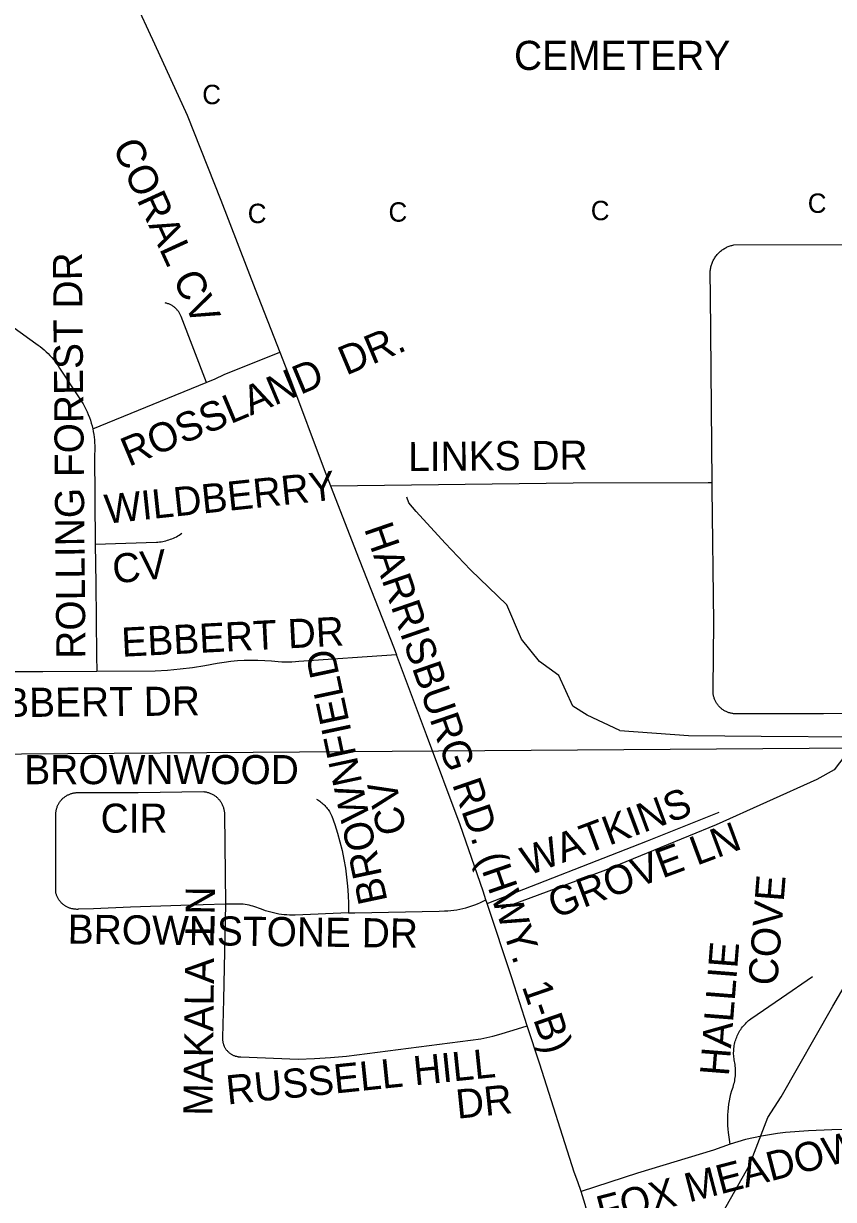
# Model space of a CAD drawing. Extents: x 1670563 to 1761545, y 515755 to 578944.
# Drawn here: x 1700311 to 1702399, y 532470 to 535500 of the extents above; entities that cross this region are included whole.
import ezdxf

# ---------------------------------------------------------------- set-up
doc = ezdxf.new("R2010")
doc.units = 0
for name, color, linetype in [('4_TwnRge', 7, 'Continuous'), ('CEMETERY', 7, 'Continuous'), ('Cross', 7, 'Continuous'), ('SHP_LINE', 7, 'Continuous'), ('STREETCL', 7, 'Continuous'), ('STRNAMES', 7, 'Continuous')]:
    doc.layers.add(name, color=color, linetype=linetype)

msp = doc.modelspace()

# ---------------------------------------------------------------- linework, layer by layer
at = {"layer": '4_TwnRge'}
msp.add_lwpolyline([(1677728, 533231.8), (1683031.7, 533346.7), (1683119.4, 533342.5), (1688238.5, 533490), (1688376.1, 533487.8), (1693684.6, 533590.9), (1698873.3, 533608.2), (1704126.3, 533645.6)], dxfattribs=at)
at = {"layer": 'SHP_LINE'}
for points in [[(1701848, 533678), (1701764, 533718), (1701727, 533741), (1701691, 533820), (1701641, 533856), (1701595, 533914), (1701557, 534002), (1701463, 534092), (1701398, 534161), (1701323, 534243), (1701304, 534265), (1701299, 534280)], [(1701419, 531915), (1701500, 531946), (1701557, 531962), (1701642, 531962), (1701699, 531959), (1701832, 531967), (1701901, 531967), (1701923, 531976), (1701932, 531998), (1701934, 532035), (1701929, 532063), (1701941, 532105), (1702114, 532438), (1702182, 532558), (1702229, 532681), (1702264, 532734), (1702397, 532968), (1702467, 533088), (1702571, 533261), (1702664, 533427), (1702778, 533665), (1702788, 533697), (1702807, 533763), (1702831, 533823)], [(1702455, 533662), (1702428, 533613), (1702400, 533577), (1702356, 533552), (1702096, 533435), (1701811, 533318), (1701542, 533219)], [(1701848, 533678), (1702025, 533665), (1702212, 533664), (1702455, 533662)]]:
    msp.add_lwpolyline(points, dxfattribs=at)
at = {"layer": 'STREETCL'}
for points in [[(1700595.1, 535565.4), (1700648.6, 535447.9), (1700732.7, 535264.1), (1700820.2, 535045.3), (1700908.5, 534815.5), (1700972, 534653.1)], [(1702085.7, 534317.4), (1702082, 534800.8), (1702081, 534855.3), (1702080.9, 534857.8), (1702081, 534860.4), (1702081.2, 534862.9), (1702081.5, 534865.5), (1702081.8, 534868), (1702082.3, 534870.5), (1702082.8, 534873), (1702083.4, 534875.5), (1702084.1, 534877.9), (1702084.8, 534880.4), (1702085.7, 534882.8), (1702086.6, 534885.1), (1702087.7, 534887.5), (1702088.8, 534889.8), (1702090, 534892), (1702091.2, 534894.2), (1702092.5, 534896.4), (1702094, 534898.5), (1702095.4, 534900.6), (1702097, 534902.7), (1702098.6, 534904.6), (1702100.3, 534906.5), (1702102, 534908.4), (1702103.9, 534910.2), (1702105.7, 534911.9), (1702107.7, 534913.6), (1702109.7, 534915.2), (1702111.7, 534916.7), (1702113.8, 534918.1), (1702115.9, 534919.5), (1702118.1, 534920.8), (1702120.4, 534922.1), (1702122.6, 534923.2), (1702125, 534924.3), (1702127.3, 534925.3), (1702129.7, 534926.2), (1702132.1, 534927), (1702134.5, 534927.8), (1702137, 534928.4), (1702139.5, 534929), (1702142, 534929.5), (1702450.3, 534930.5)], [(1700782.6, 534575.2), (1700717.8, 534745.1), (1700717, 534747), (1700716.3, 534748.8), (1700715.4, 534750.5), (1700714.5, 534752.3), (1700713.5, 534754), (1700712.5, 534755.6), (1700711.4, 534757.3), (1700710.2, 534758.9), (1700709, 534760.4), (1700707.7, 534761.9), (1700706.4, 534763.4), (1700705.1, 534764.8), (1700703.7, 534766.2), (1700702.2, 534767.5), (1700700.7, 534768.7), (1700699.2, 534770), (1700697.6, 534771.1), (1700695.9, 534772.2), (1700694.3, 534773.3), (1700692.6, 534774.2), (1700690.8, 534775.2), (1700689.1, 534776), (1700687.3, 534776.8), (1700685.5, 534777.6), (1700683.6, 534778.2), (1700681.8, 534778.9), (1700679.9, 534779.4), (1700678, 534779.9), (1700676, 534780.3)], [(1700287.2, 534715.9), (1700343.5, 534675.5), (1700349.1, 534671.7), (1700354.5, 534667.7), (1700359.8, 534663.5), (1700365, 534659.1), (1700370.1, 534654.5), (1700374.9, 534649.8), (1700379.6, 534644.9), (1700384.2, 534639.8), (1700388.5, 534634.6), (1700392.7, 534629.3), (1700396.7, 534623.8), (1700400.5, 534618.2), (1700404.1, 534612.4), (1700456.8, 534532.8), (1700461, 534526.3), (1700464.9, 534519.8), (1700468.6, 534513.1), (1700472.1, 534506.2), (1700475.4, 534499.3), (1700478.4, 534492.3), (1700481.2, 534485.1), (1700483.7, 534477.9), (1700486, 534470.6), (1700488, 534463.2), (1700489.8, 534455.7)], [(1700781.7, 534574.8), (1700805.2, 534584.7), (1700828.4, 534595.3), (1700972, 534653.1)], [(1700972, 534653.1), (1700999.3, 534583.2), (1701086.4, 534350.9), (1701102.7, 534308.7)], [(1700489.8, 534455.7), (1700781.7, 534574.8)], [(1700489.8, 534455.7), (1700491.3, 534448.7), (1700492.5, 534441.5), (1700493.5, 534434.4), (1700494.2, 534427.2), (1700494.7, 534419.9), (1700495, 534412.7), (1700495.1, 534405.5), (1700494.9, 534398.2), (1700494.5, 534391), (1700496, 534158.8)], [(1701102.7, 534308.7), (1701727.8, 534316.3), (1702075.3, 534317.2), (1702085.7, 534317.4)], [(1702741.5, 533725), (1702372.6, 533721.3), (1702147.3, 533721.3), (1702145.2, 533721.3), (1702143.2, 533721.4), (1702141.2, 533721.6), (1702139.1, 533721.9), (1702137.1, 533722.2), (1702135.1, 533722.6), (1702133.1, 533723), (1702131.2, 533723.5), (1702129.2, 533724.1), (1702127.3, 533724.8), (1702125.4, 533725.5), (1702123.5, 533726.3), (1702121.7, 533727.1), (1702119.8, 533728), (1702118, 533729), (1702116.3, 533730.1), (1702114.6, 533731.2), (1702112.9, 533732.3), (1702111.2, 533733.5), (1702109.6, 533734.8), (1702108.1, 533736.1), (1702106.6, 533737.5), (1702105.1, 533738.9), (1702103.7, 533740.4), (1702102.4, 533741.9), (1702101.1, 533743.5), (1702099.8, 533745.1), (1702098.6, 533746.8), (1702097.5, 533748.4), (1702096.4, 533750.2), (1702095.4, 533752), (1702094.5, 533753.8), (1702093.6, 533755.6), (1702092.7, 533757.5), (1702092, 533759.3), (1702091.3, 533761.3), (1702090.7, 533763.2), (1702090.1, 533765.2), (1702089.6, 533767.1), (1702089.2, 533769.1), (1702088.8, 533771.1), (1702088.5, 533773.2), (1702088.3, 533775.2), (1702088.2, 533777.2), (1702088.1, 533779.3), (1702088.1, 533781.3), (1702088.1, 533783.3), (1702088.3, 533785.4), (1702090.3, 533956.2), (1702086, 534301.5), (1702085.7, 534317.4)], [(1701102.7, 534308.7), (1701176, 534119), (1701266.3, 533889.2), (1701272.3, 533873.4)], [(1700496, 534158.5), (1700653.7, 534163.5), (1700657.8, 534163.8), (1700662, 534164.2), (1700666.1, 534164.8), (1700670.1, 534165.5), (1700674.2, 534166.3), (1700678.2, 534167.3), (1700682.2, 534168.4), (1700686.2, 534169.6), (1700690.1, 534171), (1700693.9, 534172.5), (1700697.8, 534174.1), (1700701.5, 534175.9), (1700705.2, 534177.7), (1700708.8, 534179.7), (1700712.4, 534181.9), (1700715.9, 534184.1), (1700719.3, 534186.4)], [(1700496, 534158.8), (1700497.8, 534056.8), (1700499.4, 533871.6), (1700500.4, 533830.2)], [(1701272.3, 533873.4), (1701020.7, 533856), (1701011.9, 533855.1), (1701003.1, 533854.5), (1700994.3, 533854.2), (1700985.5, 533854.1), (1700976.7, 533854.4), (1700967.9, 533855), (1700959.1, 533855.8), (1700950.4, 533857), (1700932.9, 533858.2), (1700915.4, 533858.9), (1700897.9, 533859), (1700880.4, 533858.5), (1700862.9, 533857.4), (1700845.5, 533855.7), (1700828.1, 533853.5), (1700810.8, 533850.6), (1700779, 533844.7), (1700747, 533839.8), (1700714.9, 533835.9), (1700682.7, 533833), (1700650.3, 533831.1), (1700500.4, 533830.2)], [(1701503, 533241.9), (1701495.8, 533263.8), (1701436.3, 533435.1), (1701350.1, 533667.4), (1701272.3, 533873.4)], [(1700500.4, 533830.2), (1700360.8, 533829.3), (1700220.7, 533829.2)], [(1700416.8, 533227.5), (1700415.3, 533228.6), (1700413.8, 533229.8), (1700412.3, 533231), (1700411, 533232.2), (1700409.6, 533233.5), (1700408.3, 533234.9), (1700407, 533236.3), (1700405.8, 533237.7), (1700404.7, 533239.2), (1700403.5, 533240.7), (1700402.5, 533242.2), (1700401.5, 533243.8), (1700400.5, 533245.4), (1700399.6, 533247.1), (1700398.8, 533248.8), (1700398, 533250.5), (1700397.2, 533252.2), (1700396.6, 533253.9), (1700396, 533255.7), (1700395.4, 533257.5), (1700394.9, 533259.3), (1700394.9, 533463.6), (1700395, 533465.5), (1700395.1, 533467.4), (1700395.3, 533469.2), (1700395.6, 533471.1), (1700395.9, 533473), (1700396.3, 533474.8), (1700396.8, 533476.6), (1700397.3, 533478.4), (1700397.9, 533480.2), (1700398.5, 533482), (1700399.2, 533483.7), (1700399.9, 533485.5), (1700400.7, 533487.2), (1700401.6, 533488.8), (1700402.5, 533490.5), (1700403.5, 533492.1), (1700404.5, 533493.6), (1700405.6, 533495.2), (1700406.7, 533496.7), (1700407.9, 533498.1), (1700409.2, 533499.6), (1700410.4, 533500.9), (1700411.8, 533502.3)], [(1700411.8, 533502.3), (1700413.1, 533503.6), (1700414.5, 533504.8), (1700416, 533506), (1700417.5, 533507.2), (1700419, 533508.3), (1700420.6, 533509.3), (1700422.2, 533510.3), (1700423.8, 533511.2), (1700425.4, 533512.1), (1700427.1, 533512.9), (1700428.9, 533513.7), (1700430.6, 533514.4), (1700432.4, 533515.1), (1700434.1, 533515.6), (1700435.9, 533516.2), (1700437.8, 533516.6), (1700439.6, 533517.1), (1700441.4, 533517.4), (1700443.3, 533517.7), (1700445.2, 533517.9), (1700447, 533518.1), (1700448.9, 533518.2), (1700450.8, 533518.2), (1700607, 533518.2), (1700775.8, 533520.7), (1700777.9, 533520.5), (1700779.9, 533520.2), (1700781.9, 533519.8), (1700783.9, 533519.4), (1700785.8, 533518.9), (1700787.8, 533518.3), (1700789.7, 533517.7), (1700791.6, 533517), (1700793.5, 533516.2), (1700795.4, 533515.4), (1700797.2, 533514.5), (1700799, 533513.5), (1700800.7, 533512.5), (1700802.5, 533511.4), (1700804.1, 533510.3), (1700805.8, 533509.1), (1700807.4, 533507.8), (1700808.9, 533506.5), (1700810.4, 533505.2), (1700811.9, 533503.7), (1700813.3, 533502.3)], [(1700813.3, 533502.3), (1700814.7, 533500.8), (1700816, 533499.2), (1700817.2, 533497.6), (1700818.4, 533496), (1700819.6, 533494.3), (1700820.7, 533492.6), (1700821.7, 533490.8), (1700822.7, 533489), (1700823.6, 533487.2), (1700824.4, 533485.3), (1700825.2, 533483.5), (1700825.9, 533481.6), (1700826.5, 533479.6), (1700827.1, 533477.7), (1700827.6, 533475.7), (1700828, 533473.7), (1700828.4, 533471.7), (1700828.7, 533469.7), (1700828.9, 533467.7), (1700829.1, 533465.7), (1700829.2, 533463.6), (1700832.1, 533230.3)], [(1701066.7, 533501.4), (1701069.5, 533499.6), (1701072.3, 533497.8), (1701075, 533495.9), (1701077.7, 533493.8), (1701080.3, 533491.7), (1701082.8, 533489.5), (1701085.2, 533487.2), (1701087.6, 533484.9), (1701089.9, 533482.4), (1701092.1, 533479.9), (1701094.2, 533477.3), (1701096.2, 533474.7), (1701098.2, 533471.9), (1701100, 533469.2), (1701101.8, 533466.3), (1701106.2, 533457.5), (1701113.8, 533435.7), (1701120.7, 533413.6), (1701126.9, 533391.3), (1701132.3, 533368.8), (1701137, 533346.2), (1701140.8, 533323.4), (1701143.9, 533300.4), (1701146.2, 533277.4), (1701147.8, 533254.3), (1701148.5, 533231.2), (1701148.5, 533208.1)], [(1701506.2, 533232.3), (1701919.7, 533394.1), (1702103.9, 533467.8)], [(1700832.1, 533230.3), (1700717.2, 533227), (1700587.4, 533222.9), (1700492.1, 533218.9), (1700454.1, 533217.7), (1700452.2, 533217.5), (1700450.3, 533217.4), (1700448.5, 533217.4), (1700446.6, 533217.5), (1700444.7, 533217.6), (1700442.8, 533217.7), (1700441, 533218), (1700439.1, 533218.3), (1700437.3, 533218.6), (1700435.5, 533219), (1700433.6, 533219.5), (1700431.8, 533220), (1700430.1, 533220.6), (1700428.3, 533221.3), (1700426.6, 533222), (1700424.9, 533222.8), (1700423.2, 533223.6), (1700421.5, 533224.5), (1700419.9, 533225.5), (1700418.3, 533226.5), (1700416.8, 533227.5)], [(1700831.6, 533230.3), (1700827.1, 532985), (1700824.3, 532887.2), (1700824.2, 532885.6), (1700824.2, 532884), (1700824.2, 532882.4), (1700824.3, 532880.8), (1700824.5, 532879.2), (1700824.7, 532877.6), (1700824.9, 532876.1), (1700825.2, 532874.5), (1700825.6, 532872.9), (1700826, 532871.4), (1700826.5, 532869.8), (1700827, 532868.3), (1700827.5, 532866.8), (1700828.2, 532865.4), (1700828.8, 532863.9), (1700829.6, 532862.5), (1700830.3, 532861.1), (1700831.1, 532859.7), (1700832, 532858.3), (1700832.9, 532857), (1700833.9, 532855.7), (1700834.8, 532854.5), (1700835.9, 532853.2), (1700837, 532852.1)], [(1701148.5, 533208.1), (1701011.3, 533202.6), (1701004.3, 533202.5), (1700997.2, 533202.6), (1700990.2, 533202.9), (1700983.2, 533203.4), (1700976.2, 533204.2), (1700969.2, 533205.2), (1700962.3, 533206.5), (1700955.4, 533208), (1700948.6, 533209.7), (1700941.9, 533211.7), (1700935.2, 533213.8), (1700928.6, 533216.2), (1700922, 533218.9), (1700917.3, 533220.8), (1700912.5, 533222.5), (1700907.6, 533224.1), (1700902.7, 533225.6), (1700897.7, 533226.8), (1700892.8, 533227.9), (1700887.7, 533228.9), (1700882.7, 533229.7), (1700877.6, 533230.3), (1700872.5, 533230.7), (1700867.4, 533231), (1700862.3, 533231.1), (1700857.1, 533231), (1700832.1, 533230.3)], [(1701148.5, 533208.1), (1701165.4, 533208.7), (1701382.5, 533212.8), (1701396.5, 533213.3), (1701404.5, 533213.6), (1701412.4, 533214.3), (1701420.3, 533215.2), (1701428.1, 533216.4), (1701436, 533217.8), (1701443.7, 533219.5), (1701451.4, 533221.4), (1701459.1, 533223.6), (1701466.6, 533226.1), (1701474.1, 533228.7), (1701481.5, 533231.7), (1701488.8, 533234.8), (1701496, 533238.2), (1701503, 533241.9)], [(1701506.2, 533232.3), (1701503, 533241.9)], [(1701609.6, 532917.4), (1701569.8, 533040.6), (1701506.2, 533232.3)], [(1702132, 532612.1), (1702128.1, 532642), (1702127.1, 532651.1), (1702126.4, 532660.2), (1702126, 532669.4), (1702126, 532678.5), (1702126.2, 532687.7), (1702126.8, 532696.8), (1702127.7, 532705.9), (1702128.9, 532715), (1702130.4, 532724), (1702132.3, 532733), (1702134.4, 532741.9), (1702136.9, 532750.7), (1702139.7, 532759.4), (1702141, 532763.4), (1702142.1, 532767.4), (1702143.1, 532771.5), (1702144, 532775.6), (1702144.7, 532779.7), (1702145.3, 532783.8), (1702145.8, 532788), (1702146.1, 532792.2), (1702146.2, 532796.4), (1702146.3, 532800.5), (1702146.2, 532804.7), (1702145.9, 532808.9), (1702145.5, 532813.1), (1702145, 532817.2), (1702144.3, 532821.4), (1702143.5, 532825.5), (1702142.8, 532829.2), (1702142.3, 532832.9), (1702141.8, 532836.6), (1702141.5, 532840.4), (1702141.3, 532844.1), (1702141.3, 532847.9), (1702141.4, 532851.6), (1702141.6, 532855.4), (1702141.9, 532859.1), (1702142.4, 532862.8), (1702143, 532866.6), (1702143.7, 532870.2), (1702144.5, 532873.9), (1702145.5, 532877.5), (1702146.6, 532881.1), (1702147.8, 532884.7), (1702149.2, 532888.2), (1702150.6, 532891.6), (1702152.2, 532895.1), (1702153.9, 532898.4), (1702155.7, 532901.7), (1702157.6, 532904.9), (1702159.7, 532908.1), (1702161.8, 532911.2), (1702164.1, 532914.2), (1702166.4, 532917.1), (1702168.9, 532920), (1702171.4, 532922.7), (1702174.1, 532925.4), (1702176.8, 532928), (1702179.6, 532930.5), (1702182.5, 532932.8), (1702185.5, 532935.1), (1702264.9, 532989.4), (1702344.7, 533044.2)], [(1700837, 532852.1), (1700838.1, 532850.9), (1700839.2, 532849.8), (1700840.4, 532848.7), (1700841.7, 532847.7), (1700842.9, 532846.7), (1700844.2, 532845.8), (1700845.5, 532844.9), (1700846.9, 532844), (1700848.3, 532843.2), (1700849.7, 532842.5), (1700851.1, 532841.8), (1700852.6, 532841.1), (1700854.1, 532840.5), (1700855.6, 532839.9), (1700857.1, 532839.4), (1700858.6, 532839), (1700860.2, 532838.6), (1700861.7, 532838.2), (1700863.3, 532837.9), (1700864.9, 532837.7), (1700866.5, 532837.5), (1700868.1, 532837.4), (1700869.7, 532837.3), (1700871.3, 532837.3), (1701019.1, 532831.2), (1701060.9, 532832.7), (1701102.5, 532835.4), (1701144.1, 532839.2), (1701489.7, 532883.6), (1701505.4, 532886.9), (1701521, 532890.8), (1701536.5, 532895.1), (1701573.2, 532905.8), (1701609.6, 532917.4)], [(1701748.1, 532490.6), (1701739.7, 532515.5), (1701730.7, 532540.2), (1701641.6, 532818.5), (1701609.6, 532917.4)], [(1702550.3, 532653.5), (1702393.9, 532649), (1702334.3, 532646.4), (1702274.7, 532641.9), (1702254, 532639.7), (1702233.3, 532636.7), (1702212.7, 532633.1), (1702192.3, 532628.9), (1702172, 532623.9), (1702151.9, 532618.3), (1702132, 532612.1)], [(1702132, 532612.1), (1702110.8, 532604.6), (1702089.8, 532596.4), (1701893.7, 532537.2), (1701748.1, 532490.6)], [(1701826.1, 531462), (1701837, 531577), (1701844.6, 531669), (1701849.7, 531761.2), (1701852.5, 531853.5), (1701852.5, 531901.7), (1701851.1, 531950), (1701848.2, 531998.1), (1701843.8, 532046.1), (1701837.8, 532094), (1701830.5, 532141.7), (1701821.6, 532189.1), (1701796.3, 532306), (1701768, 532422.2), (1701758.6, 532456.5), (1701748.1, 532490.6)]]:
    msp.add_lwpolyline(points, dxfattribs=at)

# ---------------------------------------------------------------- texts
at = {"layer": 'CEMETERY'}
msp.add_text('CEMETERY', height=75, dxfattribs=at).set_placement((1701575.4, 535380.6))
at = {"layer": 'Cross'}
for p in [(1700772, 535292.3), (1701773.2, 534993.3), (1702332.3, 535012.2), (1700889.2, 534985.8), (1701251.9, 534989.5)]:
    msp.add_text('C', height=50, dxfattribs=at).set_placement(p)
at = {"layer": 'STRNAMES'}
for s, rotation, p in [('CORAL CV', 294.5864, (1700539.7, 535183.5)), ('ROLLING FOREST DR', 90.5109, (1700471.2, 533863.4)), ('ROSSLAND  DR.', 22.7721, (1700582.7, 534357.4)), ('LINKS DR', 0.5109, (1701302.8, 534346.6)), ('WILDBERRY ', 6.0336, (1700524.3, 534210.9)), ('HARRISBURG RD. (HWY.  1-B)', 289.0249, (1701188.3, 534198.7)), ('CV', 6.0336, (1700544.3, 534056.8)), ('EBBERT DR', 2.8976, (1700565.4, 533868.2)), ('BROWNFIELD', 102.0255, (1701249.6, 533239.2)), ('EBBERT DR', 0.5109, (1700192.3, 533712)), ('BROWNWOOD', 0.0109, (1700313.4, 533539.9)), (' CV', 102.0255, (1701304.8, 533390.5)), ('WATKINS ', 20.4547, (1701611.2, 533303.3)), ('CIR', 0.0109, (1700510, 533414.8)), ('GROVE LN', 20.4547, (1701680.7, 533193.3)), ('COVE', 85.524, (1702253.3, 533019.3)), ('MAKALA  LN', 89.3757, (1700798.2, 532685.1)), ('BROWNSTONE DR', 359.2982, (1700424.9, 533129.2)), ('HALLIE ', 85.524, (1702128.8, 532786.1)), ('RUSSELL HILL ', 5.8506, (1700837.2, 532714.2)), ('DR', 5.8506, (1701429.4, 532677.6)), ('FOX MEADOW LN.', 14.5702, (1701799.7, 532402.8))]:
    msp.add_text(s, height=75, rotation=rotation, dxfattribs=at).set_placement(p)

doc.saveas('drawing.dxf')
